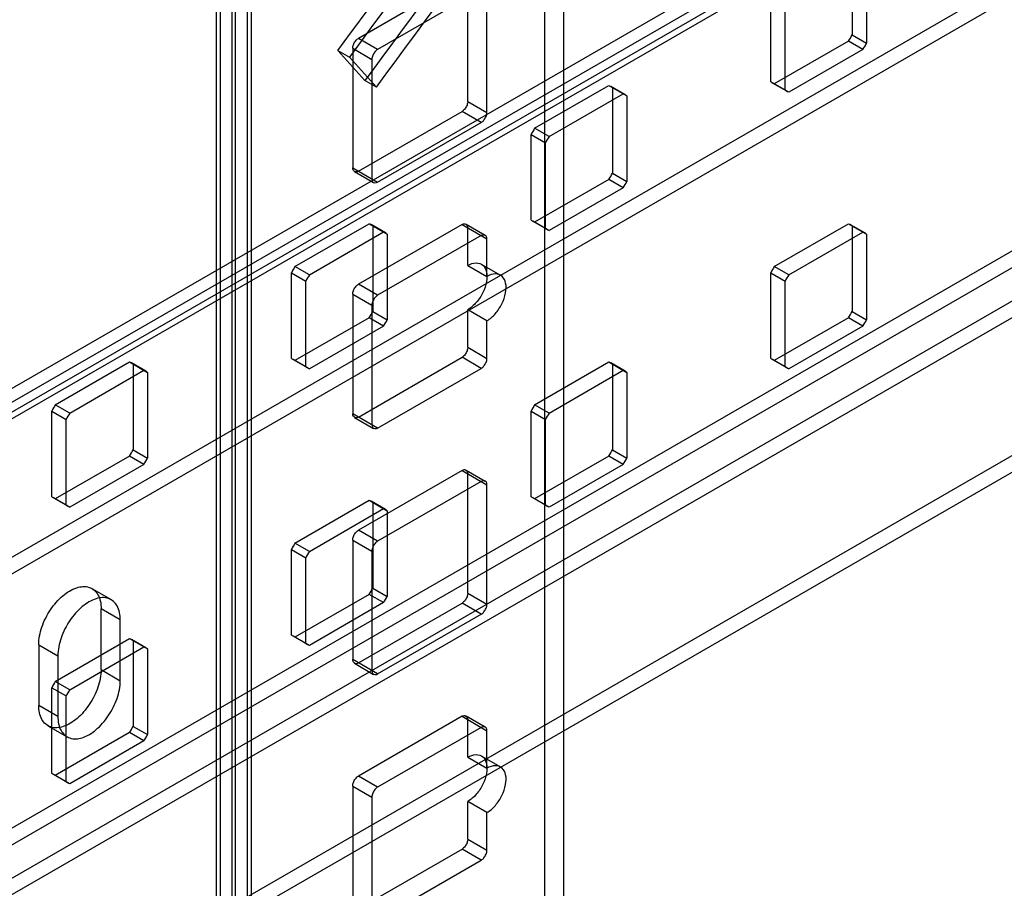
# Model space of a CAD drawing. Header units: millimetres. Extents: x 188 to 1028, y 131 to 1566.
# Tile 257 of 326: x 667 to 740, y 967 to 1031. Entities that reach past the tile are written whole.
import ezdxf

# ---------------------------------------------------------------- set-up
doc = ezdxf.new("R2010")
doc.units = ezdxf.units.MM
doc.header["$LTSCALE"] = 110.325218
doc.layers.get('0').update_dxf_attribs({"linetype": 'CONTINUOUS'})

msp = doc.modelspace()

# ---------------------------------------------------------------- linework, layer by layer
at = {"color": 7, "linetype": 'CONTINUOUS'}
for p, q in [((945.455, 1164.999), (630.793, 983.33)), ((630.172, 981.957), (946.955, 1164.85)), ((946.955, 1163.625), (631.233, 981.344)), ((946.205, 1163.7), (631.543, 982.031)), ((642.193, 977.466), (956.854, 1159.135)), ((642.193, 976.241), (956.854, 1157.91)), ((705.938, 1140.918), (705.938, 271.588)), ((707.352, 1140.101), (707.352, 270.771)), ((944.833, 1132.19), (630.172, 950.521)), ((631.233, 949.909), (945.894, 1131.577)), ((632.293, 948.072), (948.369, 1130.557)), ((682.897, 255.835), (682.897, 1130.065)), ((682.018, 1128.84), (682.018, 246.994)), ((684.018, 1128.84), (684.018, 246.994)), ((684.311, 1129.248), (684.311, 255.019)), ((632.293, 946.847), (946.955, 1128.516)), ((956.854, 1124.025), (642.193, 942.356)), ((956.854, 1122.8), (642.193, 941.132)), ((681.725, 1120.815), (681.725, 246.586)), ((683.139, 245.769), (683.139, 1119.999)), ((728.636, 1036.455), (728.636, 1030.131)), ((729.697, 1035.843), (729.697, 1029.518)), ((699.857, 1034.283), (692.22, 1029.874)), ((701.271, 1033.466), (693.635, 1029.057)), ((700.281, 1025.22), (700.281, 1034.038)), ((701.696, 1024.403), (701.696, 1033.221)), ((722.626, 1026.661), (722.626, 1032.985)), ((723.687, 1026.048), (723.687, 1032.373)), ((693.635, 1029.057), (692.22, 1029.874)), ((728.636, 1030.131), (729.697, 1029.518)), ((691.796, 1029.139), (691.796, 1020.321)), ((691.796, 1029.139), (693.21, 1028.322)), ((728.37, 1029.669), (722.892, 1026.507)), ((729.43, 1029.057), (728.37, 1029.669)), ((690.708, 1028.986), (691.557, 1028.496)), ((692.698, 1026.76), (690.708, 1028.986)), ((691.557, 1028.496), (693.547, 1026.27)), ((729.43, 1029.057), (723.953, 1025.894)), ((693.21, 1028.322), (693.21, 1019.504)), ((693.547, 1026.27), (692.698, 1026.76)), ((705.215, 1023.241), (710.692, 1026.403)), ((710.692, 1026.403), (712.019, 1025.637)), ((711.889, 1025.719), (710.828, 1026.332)), ((710.959, 1026.249), (710.959, 1019.925)), ((723.953, 1025.894), (722.626, 1026.661)), ((723.817, 1025.966), (722.756, 1026.578)), ((706.276, 1022.629), (711.753, 1025.791)), ((712.019, 1025.637), (712.019, 1019.312)), ((700.281, 1025.22), (701.696, 1024.403)), ((692.22, 1020.076), (699.857, 1024.485)), ((701.271, 1023.668), (699.857, 1024.485)), ((693.635, 1019.259), (701.271, 1023.668)), ((704.948, 1016.455), (704.948, 1022.779)), ((704.948, 1022.779), (706.009, 1022.167)), ((706.276, 1022.629), (705.215, 1023.241)), ((706.009, 1015.842), (706.009, 1022.167)), ((691.796, 1020.321), (693.635, 1019.259)), ((691.92, 1020.046), (693.335, 1019.23)), ((710.959, 1019.925), (712.019, 1019.312)), ((710.692, 1019.463), (705.215, 1016.301)), ((711.753, 1018.851), (710.692, 1019.463)), ((711.753, 1018.851), (706.276, 1015.688)), ((687.537, 1013.035), (693.014, 1016.197)), ((699.857, 1016.136), (692.22, 1011.727)), ((693.014, 1016.197), (694.342, 1015.431)), ((694.211, 1015.513), (693.151, 1016.126)), ((693.281, 1016.043), (693.281, 1009.719)), ((699.857, 1016.136), (701.696, 1015.075)), ((700.157, 1016.166), (701.571, 1015.349)), ((704.948, 1016.455), (706.276, 1015.688)), ((706.139, 1015.76), (705.078, 1016.372)), ((722.892, 1013.035), (728.37, 1016.197)), ((728.37, 1016.197), (729.697, 1015.431)), ((729.567, 1015.513), (728.506, 1016.125)), ((728.636, 1016.043), (728.636, 1009.718)), ((688.598, 1012.423), (694.075, 1015.585)), ((701.271, 1015.32), (693.635, 1010.911)), ((694.342, 1015.431), (694.342, 1009.106)), ((700.281, 1013.115), (700.281, 1015.891)), ((723.953, 1012.422), (729.43, 1015.584)), ((729.697, 1015.431), (729.697, 1009.106)), ((701.696, 1012.299), (701.696, 1015.075)), ((700.281, 1013.115), (701.696, 1012.299)), ((701.281, 1013.214), (702.695, 1012.398)), ((687.271, 1006.249), (687.271, 1012.573)), ((687.271, 1012.573), (688.331, 1011.961)), ((688.598, 1012.423), (687.537, 1013.035)), ((722.626, 1006.248), (722.626, 1012.573)), ((722.626, 1012.573), (723.687, 1011.96)), ((723.953, 1012.422), (722.892, 1013.035)), ((688.331, 1005.636), (688.331, 1011.961)), ((693.635, 1010.911), (692.22, 1011.727)), ((723.687, 1005.636), (723.687, 1011.96)), ((691.796, 1010.992), (691.796, 1002.174)), ((691.796, 1010.992), (693.21, 1010.176)), ((693.21, 1010.176), (693.21, 1001.357)), ((693.281, 1009.719), (694.342, 1009.106)), ((700.281, 1007.073), (700.281, 1009.849)), ((701.696, 1009.032), (700.281, 1009.849)), ((728.636, 1009.718), (729.697, 1009.106)), ((693.014, 1009.257), (687.537, 1006.095)), ((694.075, 1008.645), (693.014, 1009.257)), ((701.696, 1006.256), (701.696, 1009.032)), ((728.37, 1009.257), (722.892, 1006.094)), ((729.43, 1008.644), (728.37, 1009.257)), ((694.075, 1008.645), (688.598, 1005.482)), ((729.43, 1008.644), (723.953, 1005.482)), ((700.281, 1007.073), (701.696, 1006.256)), ((669.86, 1002.829), (675.337, 1005.991)), ((675.337, 1005.991), (676.664, 1005.225)), ((676.534, 1005.307), (675.473, 1005.919)), ((687.271, 1006.249), (688.598, 1005.482)), ((688.462, 1005.554), (687.401, 1006.166)), ((692.22, 1001.929), (699.857, 1006.338)), ((701.271, 1005.522), (699.857, 1006.338)), ((705.215, 1002.828), (710.692, 1005.991)), ((710.692, 1005.991), (712.019, 1005.224)), ((711.889, 1005.307), (710.828, 1005.919)), ((722.626, 1006.248), (723.953, 1005.482)), ((723.817, 1005.554), (722.756, 1006.166)), ((670.92, 1002.216), (676.398, 1005.379)), ((675.603, 1005.837), (675.603, 999.513)), ((676.664, 1005.225), (676.664, 998.9)), ((693.635, 1001.113), (701.271, 1005.522)), ((706.276, 1002.216), (711.753, 1005.378)), ((710.959, 1005.837), (710.959, 999.512)), ((712.019, 1005.224), (712.019, 998.9)), ((669.593, 996.042), (669.593, 1002.367)), ((669.593, 1002.367), (670.654, 1001.755)), ((670.92, 1002.216), (669.86, 1002.829)), ((704.948, 996.042), (704.948, 1002.367)), ((704.948, 1002.367), (706.009, 1001.754)), ((706.276, 1002.216), (705.215, 1002.828)), ((670.654, 995.43), (670.654, 1001.755)), ((693.635, 1001.113), (691.796, 1002.174)), ((691.92, 1001.899), (693.335, 1001.083)), ((706.009, 995.43), (706.009, 1001.754)), ((675.603, 999.513), (676.664, 998.9)), ((710.959, 999.512), (712.019, 998.9)), ((675.337, 999.051), (669.86, 995.889)), ((676.398, 998.438), (675.337, 999.051)), ((710.692, 999.05), (705.215, 995.888)), ((711.753, 998.438), (710.692, 999.05)), ((676.398, 998.438), (670.92, 995.276)), ((699.857, 997.989), (692.22, 993.58)), ((699.857, 997.989), (701.696, 996.928)), ((700.157, 998.019), (701.571, 997.203)), ((711.753, 998.438), (706.276, 995.276)), ((701.271, 997.173), (693.635, 992.764)), ((700.281, 988.926), (700.281, 997.744)), ((701.696, 988.11), (701.696, 996.928)), ((669.593, 996.042), (670.92, 995.276)), ((670.784, 995.348), (669.723, 995.96)), ((687.537, 992.622), (693.014, 995.785)), ((693.014, 995.785), (694.342, 995.018)), ((694.211, 995.101), (693.151, 995.713)), ((706.276, 995.276), (704.948, 996.042)), ((706.139, 995.347), (705.078, 995.96)), ((688.598, 992.01), (694.075, 995.172)), ((693.281, 995.631), (693.281, 989.306)), ((694.342, 995.018), (694.342, 988.694)), ((693.635, 992.764), (692.22, 993.58)), ((691.796, 992.845), (691.796, 984.027)), ((691.796, 992.845), (693.21, 992.029)), ((687.271, 985.836), (687.271, 992.161)), ((687.271, 992.161), (688.331, 991.548)), ((688.598, 992.01), (687.537, 992.622)), ((688.331, 985.224), (688.331, 991.548)), ((693.21, 992.029), (693.21, 983.211)), ((672.562, 989.267), (673.976, 988.451)), ((693.281, 989.306), (694.342, 988.694)), ((693.014, 988.844), (687.537, 985.682)), ((694.075, 988.232), (693.014, 988.844)), ((700.281, 988.926), (701.696, 988.11)), ((673.235, 983.289), (673.235, 987.779)), ((674.649, 986.963), (673.235, 987.779)), ((694.075, 988.232), (688.598, 985.07)), ((692.22, 983.782), (699.857, 988.191)), ((701.271, 987.375), (699.857, 988.191)), ((693.635, 982.966), (701.271, 987.375)), ((674.649, 982.472), (674.649, 986.963)), ((669.86, 982.416), (675.337, 985.579)), ((675.337, 985.579), (676.664, 984.812)), ((688.598, 985.07), (687.271, 985.836)), ((688.462, 985.141), (687.401, 985.754)), ((668.638, 985.126), (668.638, 980.635)), ((668.638, 985.126), (670.053, 984.309)), ((670.92, 981.804), (676.398, 984.966)), ((676.534, 984.895), (675.473, 985.507)), ((675.603, 985.425), (675.603, 979.1)), ((676.664, 984.812), (676.664, 978.488)), ((670.053, 984.309), (670.053, 979.819)), ((693.635, 982.966), (691.796, 984.027)), ((691.92, 983.753), (693.335, 982.936)), ((673.235, 983.289), (674.649, 982.472)), ((669.593, 975.63), (669.593, 981.955)), ((669.593, 981.955), (670.654, 981.342)), ((670.92, 981.804), (669.86, 982.416)), ((670.654, 975.018), (670.654, 981.342)), ((670.053, 979.819), (668.638, 980.635)), ((699.857, 979.843), (692.22, 975.433)), ((699.857, 979.843), (701.696, 978.781)), ((700.157, 979.872), (701.571, 979.056)), ((669.312, 979.147), (670.726, 978.331)), ((675.603, 979.1), (676.664, 978.488)), ((701.271, 979.026), (693.635, 974.617)), ((700.281, 976.821), (700.281, 979.598)), ((675.337, 978.638), (669.86, 975.476)), ((676.398, 978.026), (675.337, 978.638)), ((701.696, 976.005), (701.696, 978.781)), ((676.398, 978.026), (670.92, 974.864)), ((700.281, 976.821), (701.696, 976.005)), ((701.281, 976.921), (702.695, 976.104)), ((670.92, 974.864), (669.593, 975.63)), ((670.784, 974.935), (669.723, 975.548)), ((693.635, 974.617), (692.22, 975.433)), ((691.796, 974.699), (691.796, 965.88)), ((691.796, 974.699), (693.21, 973.882)), ((693.21, 973.882), (693.21, 965.064)), ((700.281, 970.779), (700.281, 973.555)), ((701.696, 972.739), (700.281, 973.555)), ((701.696, 969.963), (701.696, 972.739)), ((700.281, 970.779), (701.696, 969.963)), ((692.22, 965.635), (699.857, 970.044)), ((701.271, 969.228), (699.857, 970.044)), ((693.635, 964.819), (701.271, 969.228))]:
    msp.add_line(p, q, dxfattribs=at)
for centre, start, end in [((719.884, 1034.876), 328.46564, 331.53463), ((720.945, 1034.263), 328.46564, 331.53463), ((713.7, 1018.034), 148.46564, 151.53463), ((714.761, 1017.422), 148.46564, 151.53463), ((702.207, 1024.67), 328.46564, 331.53463), ((703.268, 1024.057), 328.46564, 331.53463), ((696.022, 1007.828), 148.46564, 151.53463), ((697.083, 1007.216), 148.46564, 151.53463), ((731.378, 1007.828), 148.46564, 151.53463), ((732.438, 1007.215), 148.46564, 151.53463), ((684.529, 1014.464), 328.46564, 331.53463), ((719.884, 1014.463), 328.46564, 331.53463), ((685.59, 1013.851), 328.46564, 331.53463), ((720.945, 1013.851), 328.46564, 331.53463), ((678.345, 997.622), 148.46564, 151.53463), ((713.7, 997.622), 148.46564, 151.53463), ((679.405, 997.01), 148.46564, 151.53463), ((714.761, 997.009), 148.46564, 151.53463), ((666.852, 1004.258), 328.46564, 331.53463), ((702.207, 1004.257), 328.46564, 331.53463), ((667.912, 1003.645), 328.46564, 331.53463), ((703.268, 1003.645), 328.46564, 331.53463), ((696.022, 987.416), 148.46564, 151.53463), ((697.083, 986.803), 148.46564, 151.53463), ((684.529, 994.051), 328.46564, 331.53463), ((685.59, 993.439), 328.46564, 331.53463), ((678.345, 977.21), 148.46564, 151.53463), ((679.405, 976.597), 148.46564, 151.53463), ((666.852, 983.845), 328.46564, 331.53463), ((667.912, 983.233), 328.46564, 331.53463)]:
    msp.add_arc(centre, 9.955, start, end, dxfattribs=at)
for points, knots in [([(690.708, 1028.986), (695.632, 1035.721), (705.629, 1049.009), (721.111, 1068.435), (731.754, 1081.04), (737.142, 1087.237)], [0, 0, 0, 0, 0.335895, 0.669383, 1, 1, 1, 1]), ([(737.99, 1086.747), (732.602, 1080.55), (721.959, 1067.945), (706.478, 1048.519), (696.481, 1035.231), (691.557, 1028.496)], [0, 0, 0, 0, 0.330617, 0.664105, 1, 1, 1, 1]), ([(738.706, 1084.479), (733.367, 1078.338), (722.822, 1065.848), (707.482, 1046.6), (697.577, 1033.433), (692.698, 1026.76)], [0, 0, 0, 0, 0.330617, 0.664105, 1, 1, 1, 1]), ([(693.547, 1026.27), (698.425, 1032.943), (708.331, 1046.11), (723.67, 1065.358), (734.216, 1077.848), (739.554, 1083.989)], [0, 0, 0, 0, 0.335895, 0.669383, 1, 1, 1, 1]), ([(691.796, 1029.139), (691.796, 1029.231), (691.84, 1029.423), (691.985, 1029.68), (692.133, 1029.824), (692.22, 1029.874)], [0, 0, 0, 0, 0.314241, 0.656303, 1, 1, 1, 1]), ([(693.635, 1029.057), (693.555, 1029.011), (693.411, 1028.877), (693.261, 1028.624), (693.21, 1028.423), (693.21, 1028.322)], [0, 0, 0, 0, 0.314238, 0.6563, 1, 1, 1, 1]), ([(700.281, 1025.22), (700.281, 1025.128), (700.237, 1024.936), (700.093, 1024.679), (699.944, 1024.535), (699.857, 1024.485)], [0, 0, 0, 0, 0.314241, 0.656303, 1, 1, 1, 1]), ([(701.271, 1023.668), (701.351, 1023.714), (701.495, 1023.849), (701.645, 1024.102), (701.696, 1024.303), (701.696, 1024.403)], [0, 0, 0, 0, 0.314238, 0.6563, 1, 1, 1, 1]), ([(692.22, 1020.076), (692.158, 1020.04), (691.95, 1019.949), (691.796, 1020.197), (691.796, 1020.321)], [0, 0, 0, 0, 0.366154, 1, 1, 1, 1]), ([(693.21, 1019.504), (693.21, 1019.433), (693.235, 1019.207), (693.527, 1019.197), (693.635, 1019.259)], [0, 0, 0, 0, 0.36616, 1, 1, 1, 1]), ([(699.857, 1016.136), (699.919, 1016.172), (700.127, 1016.263), (700.281, 1016.015), (700.281, 1015.891)], [0, 0, 0, 0, 0.366154, 1, 1, 1, 1]), ([(701.696, 1015.075), (701.696, 1015.146), (701.671, 1015.372), (701.379, 1015.382), (701.271, 1015.32)], [0, 0, 0, 0, 0.36616, 1, 1, 1, 1]), ([(700.281, 1013.115), (700.469, 1013.224), (700.851, 1013.379), (701.454, 1013.185), (701.724, 1012.595), (701.691, 1011.875), (701.422, 1011.091), (700.952, 1010.373), (700.518, 1009.986), (700.281, 1009.849)], [0, 0, 0, 0, 0.130229, 0.233173, 0.344877, 0.489739, 0.658606, 0.83605, 1, 1, 1, 1]), ([(701.696, 1009.032), (701.931, 1009.168), (702.361, 1009.552), (702.83, 1010.264), (703.102, 1011.045), (703.14, 1011.766), (702.875, 1012.362), (702.269, 1012.564), (701.885, 1012.408), (701.696, 1012.299)], [0, 0, 0, 0, 0.162891, 0.338516, 0.507397, 0.652857, 0.765205, 0.869083, 1, 1, 1, 1]), ([(691.796, 1010.992), (691.796, 1011.084), (691.84, 1011.276), (691.985, 1011.533), (692.133, 1011.677), (692.22, 1011.727)], [0, 0, 0, 0, 0.314241, 0.656303, 1, 1, 1, 1]), ([(693.635, 1010.911), (693.555, 1010.865), (693.411, 1010.73), (693.261, 1010.477), (693.21, 1010.276), (693.21, 1010.176)], [0, 0, 0, 0, 0.314238, 0.6563, 1, 1, 1, 1]), ([(700.281, 1007.073), (700.281, 1006.981), (700.237, 1006.789), (700.093, 1006.532), (699.944, 1006.388), (699.857, 1006.338)], [0, 0, 0, 0, 0.314241, 0.656303, 1, 1, 1, 1]), ([(701.271, 1005.522), (701.351, 1005.568), (701.495, 1005.702), (701.645, 1005.955), (701.696, 1006.156), (701.696, 1006.256)], [0, 0, 0, 0, 0.314238, 0.6563, 1, 1, 1, 1]), ([(692.22, 1001.929), (692.158, 1001.893), (691.95, 1001.802), (691.796, 1002.05), (691.796, 1002.174)], [0, 0, 0, 0, 0.366154, 1, 1, 1, 1]), ([(693.21, 1001.357), (693.21, 1001.286), (693.235, 1001.06), (693.527, 1001.05), (693.635, 1001.113)], [0, 0, 0, 0, 0.36616, 1, 1, 1, 1]), ([(699.857, 997.989), (699.919, 998.025), (700.127, 998.116), (700.281, 997.868), (700.281, 997.744)], [0, 0, 0, 0, 0.366154, 1, 1, 1, 1]), ([(701.696, 996.928), (701.696, 996.999), (701.671, 997.225), (701.379, 997.235), (701.271, 997.173)], [0, 0, 0, 0, 0.36616, 1, 1, 1, 1]), ([(691.796, 992.845), (691.796, 992.937), (691.84, 993.129), (691.985, 993.386), (692.133, 993.53), (692.22, 993.58)], [0, 0, 0, 0, 0.314241, 0.656303, 1, 1, 1, 1]), ([(693.635, 992.764), (693.555, 992.718), (693.411, 992.583), (693.261, 992.33), (693.21, 992.129), (693.21, 992.029)], [0, 0, 0, 0, 0.314238, 0.6563, 1, 1, 1, 1]), ([(668.638, 985.126), (668.638, 985.567), (668.828, 986.484), (669.45, 987.724), (670.328, 988.741), (671.312, 989.38), (672.366, 989.492), (673.143, 988.803), (673.235, 988.134), (673.235, 987.779)], [0, 0, 0, 0, 0.162893, 0.338518, 0.507398, 0.652856, 0.765203, 0.869081, 1, 1, 1, 1]), ([(674.649, 986.963), (674.649, 987.316), (674.558, 987.979), (673.794, 988.67), (672.745, 988.571), (671.759, 987.939), (670.874, 986.923), (670.245, 985.679), (670.053, 984.754), (670.053, 984.309)], [0, 0, 0, 0, 0.130231, 0.233176, 0.344878, 0.489738, 0.658604, 0.836048, 1, 1, 1, 1]), ([(700.281, 988.926), (700.281, 988.834), (700.237, 988.642), (700.093, 988.385), (699.944, 988.242), (699.857, 988.191)], [0, 0, 0, 0, 0.314241, 0.656303, 1, 1, 1, 1]), ([(701.271, 987.375), (701.351, 987.421), (701.495, 987.555), (701.645, 987.809), (701.696, 988.009), (701.696, 988.11)], [0, 0, 0, 0, 0.314238, 0.6563, 1, 1, 1, 1]), ([(692.22, 983.782), (692.158, 983.746), (691.95, 983.655), (691.796, 983.903), (691.796, 984.027)], [0, 0, 0, 0, 0.366154, 1, 1, 1, 1]), ([(673.235, 983.289), (673.235, 982.847), (673.046, 981.932), (672.425, 980.694), (671.549, 979.677), (670.564, 979.036), (669.503, 978.921), (668.729, 979.618), (668.638, 980.284), (668.638, 980.635)], [0, 0, 0, 0, 0.162808, 0.337915, 0.506803, 0.652034, 0.765633, 0.870556, 1, 1, 1, 1]), ([(693.21, 983.211), (693.21, 983.139), (693.235, 982.913), (693.527, 982.904), (693.635, 982.966)], [0, 0, 0, 0, 0.36616, 1, 1, 1, 1]), ([(670.053, 979.819), (670.053, 979.466), (670.144, 978.803), (670.907, 978.112), (671.957, 978.211), (672.943, 978.842), (673.828, 979.858), (674.457, 981.103), (674.649, 982.028), (674.649, 982.472)], [0, 0, 0, 0, 0.130231, 0.233176, 0.344878, 0.489738, 0.658604, 0.836048, 1, 1, 1, 1]), ([(699.857, 979.843), (699.919, 979.878), (700.127, 979.97), (700.281, 979.722), (700.281, 979.598)], [0, 0, 0, 0, 0.366154, 1, 1, 1, 1]), ([(701.696, 978.781), (701.696, 978.853), (701.671, 979.079), (701.379, 979.088), (701.271, 979.026)], [0, 0, 0, 0, 0.36616, 1, 1, 1, 1]), ([(700.281, 976.821), (700.469, 976.93), (700.851, 977.085), (701.454, 976.891), (701.724, 976.301), (701.691, 975.582), (701.422, 974.797), (700.952, 974.079), (700.518, 973.692), (700.281, 973.555)], [0, 0, 0, 0, 0.130229, 0.233173, 0.344877, 0.489739, 0.658606, 0.83605, 1, 1, 1, 1]), ([(701.696, 972.739), (701.931, 972.875), (702.361, 973.258), (702.83, 973.971), (703.102, 974.752), (703.14, 975.473), (702.875, 976.069), (702.269, 976.271), (701.885, 976.114), (701.696, 976.005)], [0, 0, 0, 0, 0.162891, 0.338516, 0.507397, 0.652857, 0.765205, 0.869083, 1, 1, 1, 1]), ([(691.796, 974.699), (691.796, 974.791), (691.84, 974.983), (691.985, 975.239), (692.133, 975.383), (692.22, 975.433)], [0, 0, 0, 0, 0.314241, 0.656303, 1, 1, 1, 1]), ([(693.635, 974.617), (693.555, 974.571), (693.411, 974.437), (693.261, 974.183), (693.21, 973.983), (693.21, 973.882)], [0, 0, 0, 0, 0.314238, 0.6563, 1, 1, 1, 1]), ([(700.281, 970.779), (700.281, 970.687), (700.237, 970.495), (700.093, 970.239), (699.944, 970.095), (699.857, 970.044)], [0, 0, 0, 0, 0.314241, 0.656303, 1, 1, 1, 1]), ([(701.271, 969.228), (701.351, 969.274), (701.495, 969.408), (701.645, 969.662), (701.696, 969.862), (701.696, 969.963)], [0, 0, 0, 0, 0.314238, 0.6563, 1, 1, 1, 1])]:
    msp.add_open_spline(points, degree=3, knots=knots, dxfattribs=at)
for points in [[(710.692, 1026.403), (710.754, 1026.374), (710.816, 1026.344), (710.873, 1026.305)], [(722.892, 1026.507), (722.831, 1026.536), (722.768, 1026.566), (722.712, 1026.605)], [(712.019, 1025.637), (711.963, 1025.676), (711.906, 1025.715), (711.844, 1025.744)], [(723.687, 1026.048), (723.743, 1026.01), (723.8, 1025.97), (723.862, 1025.941)], [(693.014, 1016.197), (693.076, 1016.168), (693.139, 1016.138), (693.195, 1016.099)], [(705.215, 1016.301), (705.153, 1016.33), (705.091, 1016.36), (705.034, 1016.399)], [(728.37, 1016.197), (728.431, 1016.167), (728.494, 1016.138), (728.55, 1016.099)], [(694.342, 1015.431), (694.285, 1015.47), (694.229, 1015.509), (694.167, 1015.538)], [(706.009, 1015.842), (706.065, 1015.803), (706.122, 1015.764), (706.184, 1015.735)], [(729.697, 1015.431), (729.641, 1015.469), (729.584, 1015.509), (729.522, 1015.538)], [(675.337, 1005.991), (675.399, 1005.962), (675.461, 1005.932), (675.517, 1005.893)], [(687.537, 1006.095), (687.475, 1006.124), (687.413, 1006.154), (687.357, 1006.193)], [(710.692, 1005.991), (710.754, 1005.961), (710.816, 1005.932), (710.873, 1005.893)], [(722.892, 1006.094), (722.831, 1006.124), (722.768, 1006.153), (722.712, 1006.192)], [(676.664, 1005.225), (676.608, 1005.264), (676.551, 1005.303), (676.489, 1005.332)], [(688.331, 1005.636), (688.388, 1005.597), (688.444, 1005.558), (688.506, 1005.529)], [(712.019, 1005.224), (711.963, 1005.263), (711.906, 1005.302), (711.844, 1005.332)], [(723.687, 1005.636), (723.743, 1005.597), (723.8, 1005.558), (723.862, 1005.528)], [(669.86, 995.889), (669.798, 995.918), (669.735, 995.948), (669.679, 995.986)], [(693.014, 995.785), (693.076, 995.755), (693.139, 995.726), (693.195, 995.687)], [(705.215, 995.888), (705.153, 995.918), (705.091, 995.947), (705.034, 995.986)], [(670.654, 995.43), (670.71, 995.391), (670.767, 995.352), (670.829, 995.323)], [(694.342, 995.018), (694.285, 995.057), (694.229, 995.096), (694.167, 995.126)], [(706.009, 995.43), (706.065, 995.391), (706.122, 995.352), (706.184, 995.322)], [(675.337, 985.579), (675.399, 985.549), (675.461, 985.52), (675.517, 985.481)], [(687.537, 985.682), (687.475, 985.711), (687.413, 985.741), (687.357, 985.78)], [(676.664, 984.812), (676.608, 984.851), (676.551, 984.89), (676.489, 984.92)], [(688.331, 985.224), (688.388, 985.185), (688.444, 985.146), (688.506, 985.116)], [(669.86, 975.476), (669.798, 975.505), (669.735, 975.535), (669.679, 975.574)], [(670.654, 975.018), (670.71, 974.979), (670.767, 974.94), (670.829, 974.91)]]:
    msp.add_open_spline(points, degree=3, dxfattribs=at)

doc.saveas('drawing.dxf')
